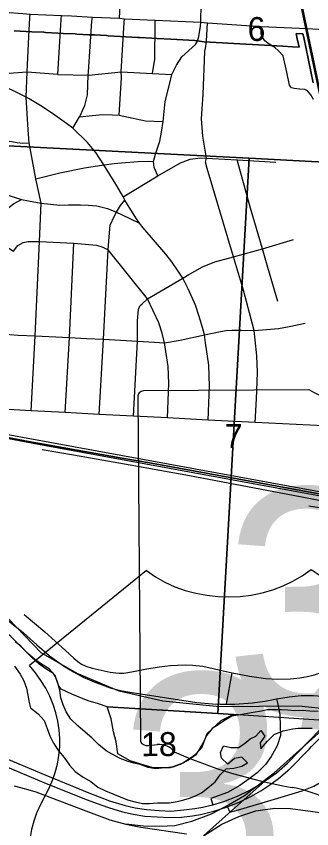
# Model space of a CAD drawing. Extents: x 114604 to 551442, y 316898 to 567001.
# Drawn here: x 196136 to 198868, y 387595 to 395112 of the extents above; entities that cross this region are included whole.
import ezdxf

# ---------------------------------------------------------------- set-up
doc = ezdxf.new("R2010")
doc.units = 0
for name, color, linetype in [('DV_X_County_Line', 7, 'Continuous'), ('GE_P_Alignment_1000_Bearings', 7, 'Continuous'), ('GE_P_Alignment_1000_Stations', 7, 'Continuous'), ('GE_P_Alignment_100_Cardinal_Points', 7, 'Continuous'), ('GE_P_Alignment_100_Stations', 7, 'Continuous'), ('GE_P_Alignment_500_Cardinal_Points', 7, 'Continuous'), ('GE_P_Alignment_500_Curve_Data', 7, 'Continuous'), ('GE_P_Alignment_500_Stations', 7, 'Continuous'), ('PV_X_Curb', 7, 'Continuous'), ('RD_X_RR_1', 7, 'Continuous'), ('SN_P_Signs', 7, 'Continuous')]:
    doc.layers.add(name, color=color, linetype=linetype)

msp = doc.modelspace()

# ---------------------------------------------------------------- linework, layer by layer
at = {"layer": 'DV_X_County_Line'}
for points in [[(196705.6, 388546), (196641.5, 388610), (196597.4, 388676.1), (196571.3, 388740.2), (196549.2, 388806.3), (196539.1, 388878.4), (196521, 388940.5), (196496.9, 389012.6), (196440.9, 389074.6), (196370.8, 389116.6), (196308.7, 389160.6), (196238.6, 389218.6), (196178.5, 389284.7), (196126.5, 389324.7)], [(196120.8, 389098.3), (196172.9, 389026.2), (196205, 388964.1), (196231.1, 388896), (196243.1, 388831.9), (196255.2, 388763.8), (196269.3, 388713.8), (196337.4, 388657.7), (196395.4, 388597.7), (196421.6, 388523.6), (196447.7, 388453.5), (196479.7, 388387.4), (196525.8, 388315.3), (196579.9, 388253.3), (196628, 388183.2), (196682.1, 388125.2), (196756.2, 388071.2), (196826.2, 388031.2), (196890.3, 387981.2), (196960.4, 387945.2), (197030.4, 387917.3), (197096.5, 387889.3), (197164.5, 387861.3), (197234.6, 387843.4), (197302.6, 387829.4), (197368.6, 387827.5), (197440.6, 387833.6), (197494.6, 387833.7), (197550.6, 387835.8), (197624.6, 387845.9), (197686.6, 387862), (197738.6, 387878.1), (197794.6, 387898.2), (197848.6, 387926.3), (197908.5, 387972.5), (197974.4, 388030.7), (198022.4, 388094.9), (198076.3, 388149.1), (198146.3, 388155.2), (198222.3, 388175.3), (198274.3, 388205.4), (198220.2, 388257.4), (198154.2, 388245.3), (198092.3, 388193.2), (198032.2, 388249.2), (198024.1, 388299.3), (198052, 388363.4), (198120.1, 388347.5), (198192.1, 388347.6), (198242, 388379.7), (198298, 388425.9), (198350, 388452), (198397.9, 388504.1), (198434, 388452.1), (198392.1, 388389.9), (198398.1, 388335.8), (198458, 388406), (198522, 388466.2), (198604, 388502.4), (198691.9, 388518.6), (198743.9, 388524.6), (198808, 388526.7), (198872, 388524.8)], [(198925.8, 388681.2), (198849.8, 388683.1), (198779.8, 388689), (198711.7, 388686.9), (198645.7, 388690.8), (198589.7, 388694.7), (198523.7, 388694.7), (198455.7, 388696.6), (198403.7, 388684.5), (198327.7, 388670.4), (198273.7, 388662.3), (198207.7, 388650.2), (198129.7, 388638), (198061.7, 388597.9), (198011.8, 388563.7), (197945.8, 388521.6), (197895.9, 388457.4), (197869.9, 388403.3), (197836, 388343.1), (197794.1, 388276.9), (197728.1, 388230.8), (197652.2, 388190.6), (197584.2, 388166.4), (197506.2, 388158.3), (197424.2, 388150.2), (197356.2, 388162.1), (197282.1, 388188.1), (197224.1, 388202), (197170.1, 388216), (197098, 388244), (197022, 388285.9), (196967.9, 388315.9), (196897.8, 388375.9), (196835.7, 388436), (196771.7, 388490), (196705.6, 388546)]]:
    msp.add_lwpolyline(points, dxfattribs=at)
at = {"layer": 'GE_P_Alignment_1000_Bearings'}
msp.add_line((198519.1, 388112.1), (199155.3, 388683.5), dxfattribs=at)
for points in [[(199155.3, 388683.5), (199134.9, 388690.1), (198747.7, 388728.8), (198015.4, 388723.5), (197489.9, 388775), (197088.4, 388868.8), (196700.3, 389031.9), (196367.3, 389223.1), (196061, 389538.9), (195755.8, 389702.6), (193759.3, 390614.5), (192484.3, 391116.9), (191860.7, 391361.3), (191099.4, 391535.6), (190144.2, 391763.9), (189439.3, 392112.5), (189054.4, 392440.1), (188782.2, 392832.7), (188430.1, 393742.8), (187731.5, 395422.1), (187288.9, 396977.4), (187062.6, 397466.2), (187032.2, 397524.4)], [(200948.5, 390199.1), (200860.3, 390231.6), (200791.3, 390256.7), (200729.8, 390283.3), (200584.3, 390361.4), (200506.3, 390412.7), (200487.4, 390428.4), (200428.9, 390462.2), (200106.8, 390662.7), (200002.2, 390739), (199906.7, 390823), (199834.9, 390899.7), (199750.3, 391009.9), (199689.4, 391107.8), (199645.5, 391195.7), (199613.6, 391274.3), (199583.3, 391362.1), (199543.4, 391519.6), (199505.9, 391702), (199284.7, 392762.9), (199266.5, 392852.7), (199141.9, 393445.2), (199094.1, 393666.8), (198688.4, 395601.5)], [(200952, 390208.5), (200863.7, 390241), (200795, 390266), (200734.2, 390292.3), (200589.5, 390370), (200512.3, 390420.7), (200493.2, 390436.6), (200434.1, 390470.8), (200112.4, 390671), (200008.5, 390746.8), (199913.7, 390830.2), (199842.6, 390906.1), (199758.6, 391015.6), (199698.2, 391112.7), (199654.7, 391199.8), (199623, 391277.8), (199593, 391365), (199553.2, 391521.9), (199515.7, 391704), (199294.6, 392764.9), (199276.4, 392854.7), (199151.8, 393447.3), (199104, 393668.8), (198698.3, 395603.4)], [(193642, 391687.6), (193858.9, 391623.5), (194203.2, 391558.2), (196341.7, 391151.8), (199133.8, 390640.6), (199309.4, 390612.4), (199582.1, 390577.2)], [(195316.6, 391377.9), (199325.2, 390645.5), (199995.1, 390536.7), (200127.4, 390507.9)], [(199510.5, 390572.9), (199496.5, 390572), (199381.2, 390565.7), (199288.1, 390569.2), (199140.8, 390590.3), (198760.3, 390665.4), (197737.3, 390860.1), (197189.3, 390957.5), (196664.3, 391051), (196374.4, 391100.3)], [(199510.5, 390572.9), (199271.7, 390544.4), (199162.3, 390545.3), (199019.8, 390551.2), (198840.8, 390579.5)], [(197148.5, 387641.2), (197312.6, 387622.4), (197459.8, 387617.9), (197601.3, 387624.4), (197759.3, 387664.5), (197942.1, 387732.5), (198097, 387817), (198246.3, 387901.4), (198519.1, 388112.1)], [(197868.3, 387528.8), (198213.2, 387837.4), (198519.1, 388112.1)], [(196115.9, 387993.6), (196223.1, 387965.5), (196317, 387935.6), (196754, 387771.2), (197000.9, 387678.3), (197148.4, 387636.5), (197288.3, 387610.3), (197708.5, 387548.3)], [(197868.3, 387528.8), (198035.5, 387637.3), (198193.4, 387709.3), (198351.4, 387760.5), (198526.2, 387786.8), (198672.1, 387783.7), (199289.5, 387700.6)]]:
    msp.add_lwpolyline(points, dxfattribs=at)
at = {"layer": 'GE_P_Alignment_1000_Stations'}
for points in [[(195028.9, 390082.3), (195165.4, 390015.4), (195369.3, 389911.8), (195600.2, 389796.3), (195795.4, 389694.3), (195908.7, 389629.2), (196003.8, 389565.6), (196077.1, 389509.7), (196202, 389406.5), (196325.2, 389297.1), (196440, 389198.1)], [(196440, 389198.1), (196444, 389194.7), (196572, 389103.2), (196663.9, 389046.9), (196753.6, 388998.1), (196855.5, 388953.7), (197005.2, 388899.2), (197100, 388875.6), (197168.7, 388863), (197804.9, 388764.3), (197949.1, 388751.5), (198021.8, 388749.1)], [(198021.8, 388749.1), (198078.9, 388747.2), (198155.4, 388747.4), (198321.3, 388760.6), (198433.3, 388776.7), (198497.5, 388787.6), (198543.4, 388795.7), (198658.7, 388815.6), (198770.6, 388828.6), (198883.5, 388829.4), (199006.8, 388819), (199055.5, 388811.1), (199111.2, 388798.1), (199142.4, 388786.8)], [(194820.3, 388685.8), (196390, 388024.5), (196767.7, 387873), (196875, 387832.1), (196987.9, 387791.2), (197117.4, 387751.8), (197216.2, 387730.3), (197323.4, 387713), (197438.8, 387704.1), (197552.8, 387700.8), (197665.3, 387703), (197766.7, 387716.2), (197840.3, 387727.8), (197901.3, 387743.6), (197963.7, 387757.9), (198089.8, 387797.3)], [(198089.8, 387797.3), (198110.8, 387748.3), (198192.3, 387771.4), (198492, 387858.6), (198778.7, 387944.9), (198886.1, 387990), (199005.4, 388055.9), (199137.5, 388155), (199208.7, 388226.1), (199304.9, 388332.4), (199398, 388467.1), (199488.8, 388612.2)]]:
    msp.add_lwpolyline(points, dxfattribs=at)
at = {"layer": 'GE_P_Alignment_100_Cardinal_Points'}
for p, q in [((196521.2, 394574.3), (196549.9, 395081.1)), ((196549.9, 395081.1), (196553.5, 395117.9)), ((196836.3, 395066.6), (196840.8, 395102.3)), ((197134.5, 395054.2), (197135.5, 395086.7)), ((197421.6, 395037.3), (197420.1, 395074.2))]:
    msp.add_line(p, q, dxfattribs=at)
for points in [[(197091.3, 395093.8), (197109.5, 395447.7), (197172.2, 396369.3)], [(197839.5, 395021.2), (197841.2, 395055.7), (197849.9, 395396.7), (197867.4, 396011.1), (197903.5, 396356.2)], [(194983, 395195.2), (195078.6, 395191.6), (195385.9, 395181.7), (195677.7, 395165.5), (195968.6, 395149), (196026, 395150.9), (196198.4, 395136), (196264.7, 395132), (196553.5, 395117.9), (196646.3, 395115.6), (196840.8, 395102.3), (197091.3, 395093.8), (197135.5, 395086.7), (197420.1, 395074.2), (197841.2, 395055.7), (197905, 395050.3), (198400.2, 395015.5), (198826.8, 394997.1), (199191.2, 394977.5)], [(196256.9, 394987.6), (196262.7, 395094.9), (196264.7, 395132)], [(196657.9, 394077.9), (196722.3, 394180.8), (196732.5, 394203.5), (196747.9, 394238.3), (196769.2, 394286.2), (196794.6, 394385.3), (196800.2, 394566.2), (196803.3, 394598.1), (196836.3, 395066.6)], [(197086.8, 394195.6), (197109.1, 394545.9), (197104.5, 394598.7), (197134.5, 395054.2)], [(197394.2, 394583.4), (197418.5, 394714.6), (197421.6, 395037.3)], [(197445.6, 393634.4), (197409.9, 393712), (197404.9, 393767.9), (197423, 393836.5), (197463.7, 393956.7), (197480.4, 394039.2), (197493.3, 394136.7), (197513.1, 394324), (197551.4, 394481), (197575.4, 394573.9), (197616.1, 394659.8), (197668.3, 394736.7), (197792.3, 394849.7), (197812.2, 394880), (197824.4, 394925.6), (197839.5, 395021.2)], [(198334.6, 392205.3), (198236.7, 392578.4), (198145.6, 392887.4), (197899.9, 393703.3), (197887.2, 393761.6), (197895.9, 393799.5), (197860.9, 394001), (197847.5, 394163.7), (197864.3, 394391.2), (197879.1, 394786.5), (197890.3, 394830.7), (197895.7, 394882.5), (197905, 395050.3)], [(198884.8, 394342.1), (198859.3, 394385.9), (198830, 394423.1), (198802.8, 394434.1), (198756, 394438.4), (198705.5, 394441.8), (198679.3, 394450), (198662.3, 394475.2), (198637.1, 394595.6), (198602.3, 394746.8), (198561.8, 394791.4), (198527, 394822.9), (198475.3, 394853.4), (198434.9, 394884.9), (198416, 394910.9), (198400.8, 394949.2), (198399.6, 394980), (198400.2, 395015.5)], [(196273.1, 391460.7), (196310.2, 392154.4), (196350.5, 393027.2), (196366, 393382.2), (196317.5, 393607.5), (196255.2, 393940.4), (196245.6, 394061.1), (196227.8, 394363.9), (196235.7, 394597.5), (196256.9, 394987.6)], [(195790.6, 394569.9), (195942.4, 394577.1), (196235.7, 394597.5), (196517, 394574.4), (196521.2, 394574.3), (196800.2, 394566.2), (196805.9, 394566), (197104.5, 394598.7), (197394.2, 394583.4), (197575.4, 394573.9)], [(197909.8, 391373.6), (197923.2, 391689.7), (197916.3, 391883.6), (197886.7, 392091), (197876.2, 392164.2), (197857, 392233.1), (197826.8, 392332.7), (197792.2, 392439.3), (197726, 392589), (197675.8, 392690.2), (197633.7, 392752.4), (197574.9, 392838.8), (197517.9, 392911.3), (197308.7, 393154.6), (197276.3, 393197.8), (197242.9, 393246.1), (197141, 393411.2), (197125.2, 393442.4), (197110.2, 393469.1), (197056.6, 393558.2), (196946.8, 393736.2), (196870.5, 393850.3), (196796, 393943.5), (196657.9, 394077.9), (196602, 394120.1), (196471.1, 394212.9), (196362.1, 394283.3), (196254, 394347.6), (196227.8, 394363.9), (195945.6, 394500.8)], [(196722.3, 394180.8), (196840.2, 394193.8), (196932.2, 394202.3), (197021.6, 394199.5), (197086.8, 394195.6), (197129.4, 394187.2), (197329.6, 394144.8), (197493.3, 394136.7)], [(195380.5, 393923.2), (195588, 393946.8), (195617.2, 393946.5), (195685, 393963.9), (195777.1, 393969.7), (195913.9, 393950.3), (196075.4, 393955.7), (196143.2, 393944), (196196.2, 393937.4), (196255.2, 393940.4)], [(197125.2, 393442.4), (197445.6, 393634.4), (197653.6, 393756.3), (197743.6, 393789.9), (197840, 393803.3), (197895.9, 393799.5), (197951.8, 393795.6), (198178.2, 393783.3), (198534.9, 393762.2)], [(196317.5, 393607.5), (196537.6, 393662.1), (196766.5, 393708.9), (196946.8, 393736.2), (197040.5, 393748.2), (197146.3, 393758.5), (197261.7, 393768), (197358.1, 393770.4), (197404.9, 393767.9)], [(198553.1, 392473.1), (198462.5, 392788.9), (198411.5, 392961.4), (198300.3, 393336.8), (198178.2, 393783.3)], [(193428, 393434.9), (193839.2, 393380.4), (194271.3, 393352), (194769.6, 393321.3), (195185.1, 393295.7), (195241.3, 393290.8), (195262, 393259), (195351.6, 393186.5), (195454.8, 393140.4), (195510.4, 393126.6), (195589.8, 393106.9), (195786.6, 393096.7), (195837.9, 393129.2), (195856.7, 393098.1), (196109.8, 392938.4), (196150.3, 392990.1), (196198.9, 393019.5), (196246.3, 393029.1), (196350.5, 393027.2), (196669.7, 393012.3), (196876.9, 392995.4), (196937.7, 392976), (196986.4, 392951.5)], [(195643.5, 391494.3), (195679.9, 392186.1), (195683.7, 392725.4), (195742.2, 392907.2), (195837.9, 393129.2), (195907.8, 393206.4), (195957.5, 393258.4), (196029.1, 393313.7), (196110, 393375.3), (196185.2, 393417.5)], [(196040.5, 393462.4), (196185.2, 393417.5), (196250.7, 393402.9), (196366, 393382.2), (196538, 393365.2), (196620.5, 393366.7), (196730.7, 393366.6), (196801.9, 393364.5), (196881, 393356.4), (196979.3, 393332.8), (197064.3, 393298.6), (197107.7, 393278.1), (197276.3, 393197.8)], [(196901.9, 391428.8), (196942.1, 392123.8), (196986.4, 392951.5), (196994.2, 393072.3), (197004.1, 393178.9), (197044.8, 393265.5), (197064.3, 393298.6), (197100.6, 393360.6), (197141, 393411.2)], [(197349, 392498.6), (197675.8, 392690.2), (197731.1, 392721.8), (197785.6, 392753.5), (197856.5, 392792.2), (197971.6, 392839), (198145.6, 392887.4), (198411.5, 392961.4), (198698.6, 393045.4)], [(196588.3, 391445.6), (196627.7, 392138.5), (196669.7, 393012.3)], [(197533.8, 391395.2), (197545.4, 391715.6), (197540.8, 391872.2), (197506.8, 392092), (197484.9, 392180.6), (197455.3, 392276.6), (197349, 392498.6), (196986.4, 392951.5)], [(197220.6, 391412.8), (197258.1, 392106), (197256.4, 392292.6), (197266.3, 392399.2), (197277.7, 392431.5), (197301.4, 392450), (197349, 392498.6)], [(197856.1, 391376.7), (197533.8, 391395.2), (197220.6, 391412.8), (196901.9, 391428.8), (196588.3, 391445.6), (196273.1, 391460.7), (195957.9, 391478.4), (195643.5, 391494.3), (195541, 391499.7), (195489.7, 391511.5), (195454.9, 391523.4), (195416.6, 391542.2), (195324.2, 391593.6), (195081, 391725.5), (194714.2, 391916.5), (194240.1, 392159.6), (194187, 392185.3), (194153.1, 392199.8), (194108.7, 392212.5), (193776, 392235.3), (193358.6, 392257.4)], [(195998.5, 392173), (196153.8, 392162.5), (196310.2, 392154.4), (196627.7, 392138.5), (196784.1, 392130), (196942.1, 392123.8), (197258.1, 392106), (197415.7, 392096.4), (197506.8, 392092), (197652.2, 392115.3), (197876.2, 392164.2), (198024.2, 392194.6), (198078.2, 392205.8), (198129.9, 392208.5), (198219.5, 392209.1), (198334.6, 392205.3), (198451.1, 392212.3), (198559.9, 392223.9), (198657.9, 392240.8), (198806.7, 392272.8)], [(198345.6, 391353.3), (198358.2, 391571.7), (198364.2, 391729.5), (198364.9, 391820.6), (198359.6, 391969.8), (198344.3, 392117.6), (198334.6, 392205.3)], [(198978, 391321.9), (198345.6, 391353.3), (197909.8, 391373.6), (197856.1, 391376.7)], [(198078.9, 388747.2), (198131.9, 389036.7), (198292.7, 389007.5), (198443.9, 388986), (198551.6, 388979.4), (198671.4, 388981.5), (198756.4, 388990.8), (198812.2, 388999.7), (198893.4, 389019.6), (198975.6, 389050.6), (199090.7, 389107.8), (199172.8, 389160.5), (199318.7, 389268.1), (199404.4, 389344.7), (199492.5, 389443.1), (199572.8, 389557), (199623.6, 389653.9), (199658.8, 389771.3), (199729.2, 390006.1), (199797, 390273.9), (199827.4, 390425.4), (199835.3, 390466.5)], [(196208, 389577.7), (196401.2, 389415.7), (196590.4, 389243.5), (196669, 389172), (196704, 389141.8), (196738.9, 389117.8), (196773.9, 389101.3)], [(196773.9, 389101.3), (196778.9, 389099), (196839, 389081.4), (197005.1, 389042.4), (197084.1, 389035.2), (197129.2, 389035.5), (197219.4, 389050.1), (197342.5, 389075.2), (197457.8, 389093.5), (197562.8, 389105.5), (197625.3, 389108.6), (197698.2, 389111.7), (197765.9, 389109.6), (197862.4, 389098.1), (197957.1, 389078.8), (198022.3, 389063.7), (198131.9, 389036.7)]]:
    msp.add_lwpolyline(points, dxfattribs=at)
at = {"layer": 'GE_P_Alignment_100_Stations'}
for points in [[(196115.8, 394977.6), (196228.5, 394971.7), (196278.8, 394969), (196392.3, 394963.2), (196407.3, 394962.4), (196519.5, 394956.4), (196569, 394953.3), (196679.5, 394947.6), (196696.3, 394946.5), (196807.9, 394940.9), (196858.2, 394938.5), (196970.2, 394932.4), (196986.3, 394931.3), (197098.9, 394925), (197148.7, 394922.5), (197260.8, 394916.6), (197276.9, 394916.1), (197389.2, 394909.9), (197439.6, 394907.3), (197565, 394900.5), (197787.5, 394888.6), (197872.6, 394874), (198257.1, 394852.8), (198320.1, 394849.3), (198600.2, 394833.8), (198688.6, 394829), (198750.5, 394825.5), (198734.6, 394901.3), (198722.9, 394951.5), (198785.9, 394949.4), (198793.4, 394913.6), (198881.7, 394497.2)], [(198881.7, 394497.2), (198793.4, 394913.6), (198785.9, 394949.4), (198722.9, 394951.5), (198734.6, 394901.3), (198750.5, 394825.5), (198688.6, 394829), (198600.2, 394833.8), (198320.1, 394849.3), (198257.1, 394852.8), (197872.6, 394874), (197787.5, 394888.6), (197565, 394900.5), (197439.6, 394907.3), (197389.2, 394909.9), (197276.9, 394916.1), (197260.8, 394916.6), (197148.7, 394922.5), (197098.9, 394925), (196986.3, 394931.3), (196970.2, 394932.4), (196858.2, 394938.5), (196807.9, 394940.9), (196696.3, 394946.5), (196679.5, 394947.6), (196569, 394953.3), (196519.5, 394956.4), (196407.3, 394962.4), (196392.3, 394963.2), (196278.8, 394969), (196228.5, 394971.7), (196115.8, 394977.6)], [(199809.7, 390531.8), (198718.2, 390732.5), (197386.2, 390977.1), (197095.3, 391026.2), (196214.7, 391183.5), (196201.9, 391185.7), (195476, 391322.3)], [(195476, 391322.3), (196201.9, 391185.7), (196214.7, 391183.5), (197095.3, 391026.2), (197386.2, 390977.1), (198718.2, 390732.5), (199809.7, 390531.8)]]:
    msp.add_lwpolyline(points, dxfattribs=at)
at = {"layer": 'GE_P_Alignment_500_Cardinal_Points'}
msp.add_line((197339.7, 389983.8), (196258.3, 389105.8), dxfattribs=at)
msp.add_lwpolyline([(198543.4, 388795.7), (198551.5, 388761), (198574, 388651), (198574.8, 388543.3), (198579.6, 388458.3), (198548.9, 388361.1), (198492.6, 388263.8), (198439, 388189.2), (198362.5, 388111.7), (198288.8, 388057), (198203.6, 387996.5), (198090.1, 387930.1), (197936.5, 387874.8), (197952.7, 387816.8)], dxfattribs=at)
for centre, major_axis, start_param, end_param in [((198096.6, 390610.7), (-1087.7, -7.8), 0.795399, 2.346194), ((199619.3, 390621.7), (-1087.7, -7.8), 0.795399, 2.346194), ((195016, 388398.1), (1522.8, 11), 5.838948, 6.894066), ((197776.6, 387376.3), (1522.8, 11), 2.702327, 4.723529)]:
    msp.add_ellipse(centre, major_axis=major_axis, ratio=0.8, start_param=start_param, end_param=end_param, dxfattribs=at)
at = {"layer": 'GE_P_Alignment_500_Curve_Data'}
for p, q in [((198841.6, 391657.2), (197312.6, 391646.2)), ((197261.6, 391591.2), (197284.5, 388421.2))]:
    msp.add_line(p, q, dxfattribs=at)
for centre, major_axis, start_param, end_param in [((197321.4, 391598.4), (60.5, 0.4), 1.712693, 3.28349), ((199203, 392027.8), (586.6, 4.2), 4.042523, 4.731795), ((197344.9, 388414.7), (61, 0.4), 3.00124, 4.508301), ((197351.8, 388739.1), (465.6, 3.4), 4.665946, 4.897461), ((197450.7, 388239.6), (167.9, 1.2), 0.519207, 1.627899), ((199550, 391103), (3998.2, 28.9), 4.195996, 4.488959), ((198387.5, 387005), (1250.9, 9), 0.823519, 1.323588)]:
    msp.add_ellipse(centre, major_axis=major_axis, ratio=0.8, start_param=start_param, end_param=end_param, dxfattribs=at)
at = {"layer": 'GE_P_Alignment_500_Stations'}
for points in [[(194820.3, 388685.8), (196390, 388024.5), (196767.7, 387873), (196875, 387832.1), (196987.9, 387791.2), (197117.4, 387751.8), (197216.2, 387730.3), (197323.4, 387713), (197438.8, 387704.1), (197552.8, 387700.8), (197665.3, 387703), (197766.7, 387716.2), (197840.3, 387727.8), (197901.3, 387743.6), (197963.7, 387757.9), (198089.8, 387797.3)], [(194982.7, 388687.6), (196410.1, 388090.6), (196807.4, 387928.1), (196998.3, 387854.4), (197141.8, 387811), (197235, 387789.4), (197339.4, 387772.1), (197456.2, 387763.2), (197564.6, 387757), (197685.5, 387769), (197786.8, 387782.2), (197860.4, 387793.9), (197921.4, 387809.6), (197952.7, 387816.8), (198054.6, 387846.7), (198180.8, 387896.7), (198288.8, 387948.9), (198374.6, 387998.1), (198460.4, 388054.4), (198540.6, 388113.3), (198642.8, 388203), (198844.2, 388408.7), (199049.8, 388620.1)], [(198843.6, 388332.6), (198865.6, 388355.1), (199071.1, 388566.4), (199232.3, 388749.5)], [(198089.8, 387797.3), (198202.2, 387843), (198310.2, 387895.2), (198396, 387944.5), (198481.8, 388000.7), (198561.9, 388059.6), (198664.1, 388149.3), (198843.6, 388332.6)]]:
    msp.add_lwpolyline(points, dxfattribs=at)
at = {"layer": 'SN_P_Signs'}
for points in [[(201130, 396169.1), (200998.6, 393652.7), (198288.5, 393799.6), (195571.8, 393937.1), (195727.2, 396497.5)], [(195571.8, 393937.1), (198288.5, 393799.6), (197998.2, 388660.9), (196975.3, 388724.1), (196895.3, 388752), (196801.2, 388779.9), (196649.1, 388839.7), (196551.1, 388885.6), (196529.1, 388915.6), (196499, 388999.6), (196480.9, 389031.6), (196418.9, 389067.5), (196348.8, 389117.4), (196276.8, 389183.4), (196178.6, 389281.3), (196084.6, 389375.2), (195944.4, 389491.1), (195878.4, 389539), (195766.3, 389600.9), (195614.2, 389672.7), (195448.1, 389758.6), (195348, 389824.5)], [(198288.5, 393799.6), (200998.6, 393652.7), (200713.9, 388493.9), (199332.6, 388574.9), (199305.7, 388576.5), (198144.7, 388651.8), (197998.2, 388660.9)], [(197998.2, 388660.9), (198144.7, 388651.8), (198028.3, 388594.2), (197896.7, 388473.1), (197847.2, 388340.3), (197776.3, 388270.1), (197677.5, 388203.2), (197559.3, 388158.8), (197404.3, 388159.5), (197327.5, 388179.8), (197187.8, 388224.1), (197075.9, 388289.5), (197059.4, 388399.1), (197036.1, 388493), (197014.3, 388611.3), (196975.3, 388724.1)]]:
    msp.add_lwpolyline(points, close=True, dxfattribs=at)

# ---------------------------------------------------------------- texts
at = {"layer": 'GE_P_Alignment_500_Cardinal_Points'}
msp.add_text('33T', height=2088.4, rotation=0.41341, dxfattribs=at).set_placement((197089.8, 386936.3))
at = {"layer": 'GE_P_Alignment_500_Curve_Data'}
msp.add_text('315', height=2088.4, rotation=0.41344, dxfattribs=at).set_placement((198061.2, 388650.4))
at = {"layer": 'PV_X_Curb'}
for s, height, rotation, p in [('6', 221, 0.41343, (198275.4, 394882.6)), ('7', 221, 0.41341, (198065, 391117.1)), ('18', 221.01, 0.41337, (197291.3, 388266.2))]:
    msp.add_text(s, height=height, rotation=rotation, dxfattribs=at).set_placement(p)
at = {"layer": 'RD_X_RR_1'}
msp.add_text('33T', height=1, rotation=0.41341, dxfattribs=at).set_placement((198564.3, 387783.7))

doc.saveas('drawing.dxf')
